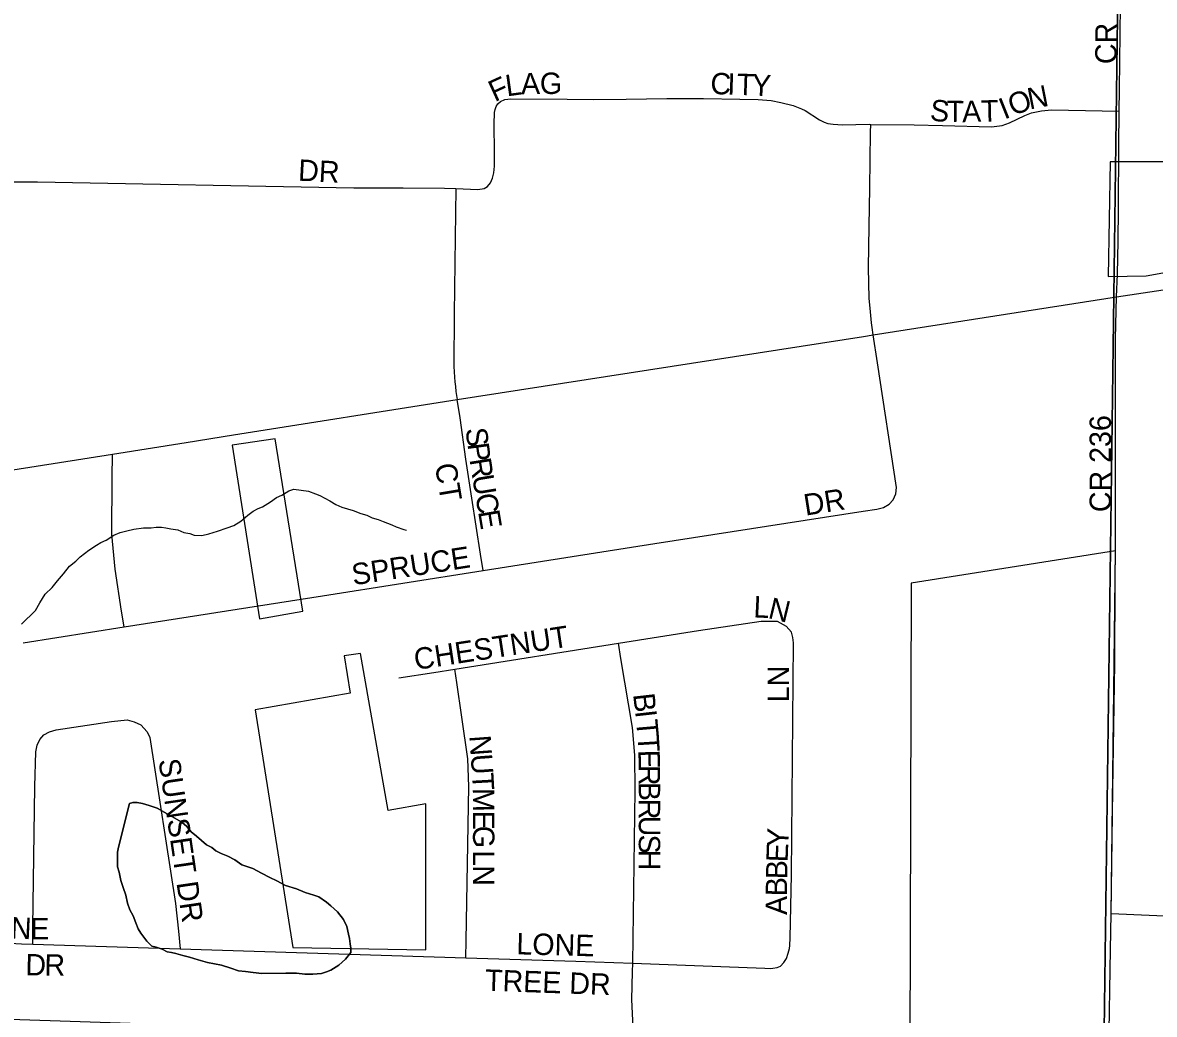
# Model space of a CAD drawing. Extents: x 1587405 to 1714697, y 1028970 to 1155083.
# Drawn here: x 1664447 to 1667091, y 1113302 to 1115620 of the extents above; entities that cross this region are included whole.
import ezdxf

# ---------------------------------------------------------------- set-up
doc = ezdxf.new("R2010")
doc.units = 0
for name, color, linetype in [('GM_X_City_Street', 7, 'Continuous'), ('GM_X_City_Street_Text', 7, 'Continuous'), ('GM_X_Corporation', 7, 'Continuous'), ('GM_X_County_Road', 7, 'Continuous'), ('GM_X_Minor_Lake', 7, 'Continuous'), ('GM_X_Minor_River', 7, 'Continuous'), ('GM_X_Section', 7, 'Continuous'), ('GM_X_US_Route', 7, 'Continuous')]:
    doc.layers.add(name, color=color, linetype=linetype)

msp = doc.modelspace()

# ---------------------------------------------------------------- linework, layer by layer
at = {"layer": 'GM_X_City_Street'}
for points in [[(1667008.5, 1115413.1), (1667009.7, 1115463.3), (1667014.4, 1115856.7), (1667017.2, 1116112.5)], [(1665459.1, 1115232.3), (1665511, 1115230), (1665525.8, 1115232.3), (1665533.1, 1115237), (1665540.3, 1115245.8), (1665545, 1115256.7), (1665547.9, 1115268.6), (1665549.6, 1115284.4), (1665549.9, 1115317), (1665548.6, 1115382.8), (1665549.8, 1115409.9), (1665550.9, 1115417), (1665553.4, 1115423.9), (1665557.7, 1115430.2), (1665563.4, 1115435.5), (1665573.6, 1115440), (1665587.6, 1115442), (1665719.5, 1115441.2), (1665781.7, 1115440.1), (1665857.1, 1115440.7), (1665952.2, 1115442.7), (1666037.6, 1115442.7), (1666122.8, 1115441.3), (1666165.7, 1115440.5), (1666195.5, 1115437.6), (1666218.5, 1115433.3), (1666247.6, 1115426), (1666266.4, 1115418.7), (1666275.6, 1115414.3), (1666308.5, 1115392.5), (1666319.6, 1115387), (1666328.3, 1115384.2), (1666340.4, 1115382.2), (1666362.8, 1115381), (1666425.1, 1115382.2), (1666428.4, 1115382.1)], [(1666428.4, 1115382.1), (1666530.2, 1115380.8), (1666595.8, 1115379.6), (1666710.4, 1115376.6), (1666722.9, 1115377.5), (1666735.2, 1115379.6), (1666752.9, 1115385.8), (1666788.5, 1115402.7), (1666804.2, 1115409), (1666827, 1115414.1), (1666850.7, 1115416.1), (1666890.5, 1115415.4), (1667008.5, 1115413.1)], [(1666434.4, 1114890.2), (1666432, 1114907.2), (1666430.4, 1114918.5), (1666427.7, 1114944.2), (1666425.1, 1114976.1), (1666422.9, 1115046.9), (1666425, 1115144.4), (1666426.7, 1115232.7), (1666428.2, 1115363.5), (1666428.4, 1115382.1)], [(1663402.3, 1115204), (1663482.1, 1115200.2), (1663557, 1115198.8), (1663597.2, 1115198.5), (1663656, 1115200.5), (1663778.5, 1115208.5), (1664266.5, 1115239.1), (1664371.5, 1115245.1), (1664424.2, 1115247.7), (1664481.7, 1115247.8), (1665221.1, 1115234), (1665335.9, 1115234), (1665432.6, 1115233.1), (1665459.1, 1115232.3)], [(1665459.1, 1115232.3), (1665457.7, 1115116.8), (1665455.7, 1114939.6), (1665454.9, 1114816.2), (1665455.3, 1114803.7), (1665455.9, 1114791.5), (1665456.6, 1114780.4), (1665458.1, 1114769.5), (1665459.6, 1114758), (1665462.7, 1114738.8)], [(1667000.1, 1114385.3), (1667000.2, 1114394.3), (1667000, 1114881.3), (1667002.4, 1114979)], [(1665523, 1114339.2), (1665924.3, 1114402.2), (1666411, 1114477.8), (1666443.1, 1114482.6), (1666458.2, 1114486.7), (1666471.3, 1114494), (1666481.1, 1114504.7), (1666487, 1114518.2), (1666488.4, 1114533.1), (1666444.3, 1114824.8), (1666434.4, 1114890.2)], [(1665523, 1114339.2), (1665517, 1114377.9), (1665496.6, 1114508.7), (1665482.5, 1114599.9), (1665469.3, 1114696.2), (1665462.7, 1114738.8)], [(1664684.2, 1114207.4), (1664678.4, 1114244.4), (1664663.1, 1114342.4), (1664655.6, 1114424.1), (1664656.6, 1114556.3), (1664657.1, 1114611.6)], [(1665148, 1114280.3), (1665523, 1114339.2)], [(1664684.2, 1114207.4), (1665098.3, 1114272.4)], [(1665098.3, 1114272.4), (1665148, 1114280.3)], [(1664448.4, 1114170.3), (1664684.2, 1114207.4)], [(1665839.1, 1114169.3), (1666026.1, 1114199), (1666172.4, 1114221.1), (1666209.7, 1114221), (1666230.7, 1114209.4)], [(1666217.8, 1113414.4), (1666225.5, 1113422.9), (1666231.4, 1113432.2), (1666235.9, 1113445.1), (1666238.5, 1113455.5), (1666239.2, 1113463.2), (1666240.4, 1113480.4), (1666243.1, 1113628), (1666248, 1114170), (1666246.8, 1114182.5), (1666243, 1114195.4), (1666230.7, 1114209.4)], [(1665456.7, 1114108.7), (1665839.1, 1114169.3)], [(1665872.5, 1113421.8), (1665877.8, 1113825.5), (1665877.7, 1113907.5), (1665871.6, 1113972.7), (1665845, 1114133.9), (1665839.1, 1114169.3)], [(1665326.2, 1114088.8), (1665407.7, 1114101), (1665456.7, 1114108.7)], [(1665482.8, 1113434.3), (1665483.5, 1113474.6), (1665489.7, 1113834.2), (1665487, 1113899.4), (1665473.4, 1113996.5), (1665461.4, 1114077.3), (1665456.7, 1114108.7)], [(1664470.9, 1113466.2), (1664471.4, 1113506), (1664476.1, 1113834.1), (1664477.8, 1113915.6), (1664481.1, 1113930.8), (1664487.4, 1113944.4), (1664497.2, 1113955.2), (1664510.3, 1113962.4), (1664525.3, 1113966.6), (1664654.8, 1113986.5), (1664691.7, 1113990.3), (1664707.9, 1113985.8), (1664723.8, 1113978.3), (1664737.9, 1113962.6), (1664744.1, 1113949), (1664804.6, 1113560.9), (1664811.2, 1113496.1), (1664815.4, 1113455.4)], [(1664292.3, 1113475.4), (1664297.4, 1113475.3), (1664444.7, 1113467.1), (1664470.9, 1113466.2)], [(1664470.9, 1113466.2), (1664815.4, 1113455.4)], [(1664815.4, 1113455.4), (1665482.8, 1113434.3)], [(1665482.8, 1113434.3), (1665739.9, 1113426.2), (1665872.5, 1113421.8)], [(1665953.3, 1112931), (1665940.4, 1112961.4), (1665889.6, 1113080.8), (1665877.1, 1113126.4), (1665872.6, 1113173.8), (1665874.5, 1113255.2), (1665870.1, 1113336.7), (1665872.2, 1113401.4), (1665872.5, 1113421.8)], [(1665872.5, 1113421.8), (1666181.2, 1113409.6), (1666193.7, 1113409.3), (1666200, 1113409.6), (1666209.7, 1113411.5), (1666217.8, 1113414.4)]]:
    msp.add_lwpolyline(points, dxfattribs=at)
at = {"layer": 'GM_X_Corporation'}
msp.add_lwpolyline([(1669710.2, 1115416.7), (1669649.7, 1115403), (1669554.7, 1115389.1), (1669554.7, 1115394.1), (1669389.1, 1115378.9), (1668346.2, 1115183.6), (1668346.2, 1114445.9), (1668340.3, 1113477.8), (1666990.1, 1113537), (1667000.1, 1114385.3), (1666523.3, 1114310.1), (1666519.7, 1113222.2)], dxfattribs=at)
for points in [[(1666983.5, 1115026.7), (1667071.7, 1115028.2), (1667111.1, 1115035.1), (1667161, 1115037.8), (1667174.3, 1115046), (1667174.7, 1115294.7), (1666987.5, 1115294.8)], [(1664936.7, 1114631.9), (1665001, 1114226.6), (1665101.7, 1114244.4), (1665037, 1114647.3)], [(1664990.6, 1114013.7), (1665078.7, 1113458.3), (1665388.9, 1113453), (1665388.8, 1113793.6), (1665301.2, 1113778.1), (1665236.3, 1114145.5), (1665198.5, 1114139.9), (1665212.3, 1114052.8)]]:
    msp.add_lwpolyline(points, close=True, dxfattribs=at)
at = {"layer": 'GM_X_County_Road'}
for points in [[(1667002.4, 1114979), (1667004.9, 1115031.9), (1667006.7, 1115109), (1667006.9, 1115185), (1667008.2, 1115332.3), (1667008.5, 1115413.1)], [(1666997.9, 1114072.5), (1666998.6, 1114121.1), (1666999.3, 1114318.3), (1667000.1, 1114385.3)], [(1666990.1, 1113537), (1666994.3, 1113827.3), (1666997.9, 1114072.5)], [(1666984.6, 1113210.1), (1666984.7, 1113215.3), (1666988.9, 1113453.4), (1666990.1, 1113537)]]:
    msp.add_lwpolyline(points, dxfattribs=at)
at = {"layer": 'GM_X_Minor_Lake'}
for points in [[(1664697, 1113795), (1664705, 1113796.9), (1664715.1, 1113796.8), (1664727.2, 1113794.6), (1664743.2, 1113790.4), (1664761.3, 1113784.1), (1664819.3, 1113751.2), (1664831.2, 1113741), (1664841.1, 1113728.8), (1664853.1, 1113718.6), (1664877, 1113698.2), (1664889, 1113692.1), (1664899, 1113683.9), (1664911, 1113677.7), (1664927, 1113671.5), (1664943, 1113663.2), (1664959, 1113651), (1664985.1, 1113642.6), (1665005.1, 1113632.3), (1665025.1, 1113622), (1665041.1, 1113613.7), (1665061.1, 1113603.4), (1665087.2, 1113595.1), (1665107.2, 1113586.7), (1665127.3, 1113580.5), (1665139.3, 1113576.3), (1665157.3, 1113564), (1665167.3, 1113555.8), (1665183.2, 1113541.6), (1665197.1, 1113523.3), (1665204.9, 1113507.1), (1665208.7, 1113489), (1665210.6, 1113478.9), (1665212.5, 1113466.8), (1665214.3, 1113456.8), (1665214.2, 1113446.7), (1665201.9, 1113430.8), (1665185.6, 1113417), (1665167.3, 1113405.2), (1665157.2, 1113401.3), (1665145.1, 1113397.4), (1665124.9, 1113395.7), (1665106.8, 1113395.9), (1665086.7, 1113398.2), (1665062.5, 1113398.5), (1665006.1, 1113397.2), (1664986, 1113399.5), (1664967.9, 1113401.8), (1664951.8, 1113404), (1664933.8, 1113410.2), (1664911.7, 1113416.6), (1664879.5, 1113423), (1664857.5, 1113429.3), (1664837.4, 1113435.6), (1664821.3, 1113439.8), (1664805.3, 1113444.1), (1664795.2, 1113446.2), (1664785.2, 1113448.3), (1664773.2, 1113454.5), (1664759.1, 1113458.7), (1664749.1, 1113460.9), (1664737.2, 1113473.1), (1664723.3, 1113491.3), (1664717.4, 1113501.5), (1664711.5, 1113515.6), (1664705.7, 1113531.8), (1664697.8, 1113545.9), (1664692, 1113562.1), (1664688.2, 1113580.2), (1664682.4, 1113598.3), (1664676.5, 1113614.5), (1664672.8, 1113634.6), (1664668.9, 1113646.7), (1664669, 1113658.8), (1664669.2, 1113670.8), (1664669.3, 1113680.9), (1664671.5, 1113692.9), (1664697, 1113795)], [(1664697, 1113795), (1664671.5, 1113692.9), (1664669.3, 1113680.9), (1664669.2, 1113670.8), (1664669, 1113658.8), (1664668.9, 1113646.7), (1664672.8, 1113634.6), (1664676.5, 1113614.5), (1664682.4, 1113598.3), (1664688.2, 1113580.2), (1664692, 1113562.1), (1664697.8, 1113545.9), (1664705.7, 1113531.8), (1664711.5, 1113515.6), (1664717.4, 1113501.5), (1664723.3, 1113491.3), (1664737.2, 1113473.1), (1664749.1, 1113460.9), (1664759.1, 1113458.7), (1664773.2, 1113454.5), (1664785.2, 1113448.3), (1664795.2, 1113446.2), (1664805.3, 1113444.1), (1664821.3, 1113439.8), (1664837.4, 1113435.6), (1664857.5, 1113429.3), (1664879.5, 1113423), (1664911.7, 1113416.6), (1664933.8, 1113410.2), (1664951.8, 1113404), (1664967.9, 1113401.8), (1664986, 1113399.5), (1665006.1, 1113397.2), (1665062.5, 1113398.5), (1665086.7, 1113398.2), (1665106.8, 1113395.9), (1665124.9, 1113395.7), (1665145.1, 1113397.4), (1665157.2, 1113401.3), (1665167.3, 1113405.2)], [(1665167.3, 1113405.2), (1665185.6, 1113417), (1665201.9, 1113430.8), (1665214.2, 1113446.7), (1665214.3, 1113456.8), (1665212.5, 1113466.8), (1665210.6, 1113478.9), (1665208.7, 1113489), (1665204.9, 1113507.1), (1665197.1, 1113523.3), (1665183.2, 1113541.6), (1665167.3, 1113555.8), (1665157.3, 1113564), (1665139.3, 1113576.3), (1665127.3, 1113580.5), (1665107.2, 1113586.7), (1665087.2, 1113595.1), (1665061.1, 1113603.4), (1665041.1, 1113613.7), (1665025.1, 1113622), (1665005.1, 1113632.3), (1664985.1, 1113642.6), (1664959, 1113651), (1664943, 1113663.2), (1664927, 1113671.5), (1664911, 1113677.7), (1664899, 1113683.9), (1664889, 1113692.1), (1664877, 1113698.2), (1664853.1, 1113718.6), (1664841.1, 1113728.8), (1664831.2, 1113741), (1664819.3, 1113751.2), (1664761.3, 1113784.1), (1664743.2, 1113790.4), (1664727.2, 1113794.6), (1664715.1, 1113796.8), (1664705, 1113796.9), (1664697, 1113795)]]:
    msp.add_lwpolyline(points, dxfattribs=at)
at = {"layer": 'GM_X_Minor_River'}
msp.add_lwpolyline([(1664444.5, 1114214.1), (1664477.1, 1114245.8), (1664487.4, 1114263.8), (1664499.8, 1114283.7), (1664516.1, 1114299.6), (1664528.4, 1114315.5), (1664542.7, 1114331.4), (1664557, 1114349.3), (1664571.3, 1114361.1), (1664581.5, 1114371), (1664591.6, 1114378.9), (1664601.8, 1114386.8), (1664620.1, 1114398.6), (1664630.2, 1114404.6), (1664642.4, 1114410.4), (1664660.7, 1114422.2), (1664674.9, 1114428.1), (1664691, 1114431.9), (1664707.2, 1114435.7), (1664729.4, 1114439.4), (1664747.5, 1114439.2), (1664759.6, 1114441), (1664771.7, 1114440.8), (1664781.7, 1114438.7), (1664793.8, 1114436.5), (1664809.9, 1114434.3), (1664823.9, 1114428.1), (1664838, 1114425.9), (1664848, 1114421.8), (1664866.1, 1114421.5), (1664882.3, 1114425.3), (1664902.5, 1114431.1), (1664924.8, 1114438.8), (1664941, 1114444.7), (1664957.2, 1114454.5), (1664973.5, 1114468.3), (1664985.7, 1114478.2), (1664997.9, 1114484.1), (1665008, 1114488), (1665026.3, 1114499.8), (1665040.5, 1114509.6), (1665052.6, 1114515.5), (1665068.9, 1114525.3), (1665081, 1114529.2), (1665115.2, 1114524.7), (1665131.2, 1114518.5), (1665141.3, 1114514.3), (1665153.3, 1114508.2), (1665165.3, 1114502), (1665179.3, 1114493.8), (1665193.3, 1114487.5), (1665219.4, 1114479.2), (1665237.4, 1114472.9), (1665251.5, 1114468.7), (1665263.5, 1114462.5), (1665277.5, 1114458.3), (1665289.5, 1114454.1), (1665299.6, 1114450), (1665309.6, 1114445.8), (1665319.6, 1114441.7), (1665337.6, 1114435.4), (1665343.8, 1114433.3)], dxfattribs=at)
at = {"layer": 'GM_X_Section'}
for points in [[(1661639.2, 1118644.5), (1667042.5, 1118475.3), (1666972.8, 1113204.7), (1661579.6, 1113384)], [(1667042.5, 1118475.3), (1672368.2, 1118326.9), (1672274.3, 1113050.6), (1666972.8, 1113204.7)]]:
    msp.add_lwpolyline(points, close=True, dxfattribs=at)
at = {"layer": 'GM_X_US_Route'}
for points in [[(1667002.4, 1114979), (1667226.2, 1115012.5)], [(1664939.6, 1114656.2), (1665462.7, 1114738.8), (1666411.8, 1114886.6), (1666434.4, 1114890.2), (1667002.4, 1114979)], [(1664829.7, 1114638.8), (1664939.6, 1114656.2)], [(1664354.6, 1114564.1), (1664657.1, 1114611.6), (1664829.7, 1114638.8)]]:
    msp.add_lwpolyline(points, dxfattribs=at)

# ---------------------------------------------------------------- texts
at = {"layer": 'GM_X_City_Street_Text'}
for s, rotation, p in [('CR', 90, (1667002.9, 1115522.9)), ('L', 7.8673, (1665578.5, 1115447.3)), ('A', 1.4643, (1665611.9, 1115451.9)), ('G', 0, (1665655.6, 1115453.1)), ('C', 358.1054, (1666053.4, 1115453.1)), ('I', 358.1404, (1666093, 1115451.7)), ('T', 358.1145, (1666115, 1115451)), ('Y', 356.939, (1666149.9, 1115449.9)), ('F', 24.5366, (1665550.2, 1115433.7)), ('N', 11.1084, (1666799.6, 1115416.5)), ('I', 21.7992, (1666740.6, 1115392.9)), ('O', 21.4361, (1666761, 1115401.1)), ('S', 354.2269, (1666565.4, 1115391.3)), ('T', 359.3293, (1666605.3, 1115387.5)), ('A', 1.4012, (1666642.5, 1115387.1)), ('T', 1.3932, (1666686.5, 1115388.2)), ('DR', 356.989, (1665090, 1115250.6)), ('CR 236', 90, (1666989.7, 1114475.7)), ('S', 277.1758, (1665481.7, 1114670.4)), ('P', 277.5989, (1665486.2, 1114635.1)), ('R', 279.089, (1665491, 1114598.8)), ('CT', 279.4682, (1665410, 1114586.3)), ('U', 279.4295, (1665497.3, 1114559.4)), ('C', 279.4718, (1665504.5, 1114515.9)), ('DR', 8.9785, (1666276.1, 1114467.4)), ('E', 279.4689, (1665511, 1114476.9)), ('SPRUCE', 8.7452, (1665220.1, 1114304.6)), ('L', 357.2399, (1666153.7, 1114229.9)), ('N', 346.3878, (1666186.4, 1114228.5)), ('CHESTNUT', 8.6896, (1665365.4, 1114106.6)), ('LN', 90, (1666237.5, 1114031.3)), ('B', 276.4984, (1665873.3, 1114050)), ('I', 276.4851, (1665877.8, 1114010.7)), ('T', 275.1425, (1665880.2, 1113989.1)), ('N', 274.1791, (1665490.6, 1113952.8)), ('T', 273.5269, (1665883.4, 1113954.5)), ('E', 271.4485, (1665885.5, 1113919.8)), ('SUNSET DR', 278.345, (1664764.5, 1113896.2)), ('U', 274.19, (1665493.8, 1113908.9)), ('T', 273.198, (1665497, 1113865.3)), ('R', 270.2672, (1665886.4, 1113884.9)), ('B', 270, (1665886.6, 1113845.4)), ('M', 270.5099, (1665498.9, 1113830.7)), ('R', 269.994, (1665886.6, 1113805.8)), ('E', 270, (1665499.4, 1113778)), ('U', 269.9928, (1665886.6, 1113766.2)), ('G', 269.9928, (1665499.4, 1113742.8)), ('Y', 87.8797, (1666235.6, 1113691.9)), ('S', 269.9956, (1665886.6, 1113722.2)), ('L', 269.9956, (1665499.4, 1113685.7)), ('H', 269.9928, (1665886.6, 1113687)), ('E', 87.8961, (1666234.3, 1113656.8)), ('B', 88.5673, (1666233.3, 1113617.3)), ('N', 269.9928, (1665499.4, 1113650.5)), ('B', 89.8057, (1666233.1, 1113578)), ('A', 89.9781, (1666233.1, 1113534.1)), ('N', 357.3243, (1664418.8, 1113479.6)), ('E', 359.9073, (1664465.2, 1113477.5)), ('LONE', 358.4467, (1665600.2, 1113442.3)), ('D', 358.9784, (1664453.4, 1113393.3)), ('R', 359.9206, (1664498.3, 1113392.5)), ('TREE DR', 357.9877, (1665526.9, 1113357.2))]:
    msp.add_text(s, height=50, rotation=rotation, dxfattribs=at).set_placement(p)

doc.saveas('drawing.dxf')
